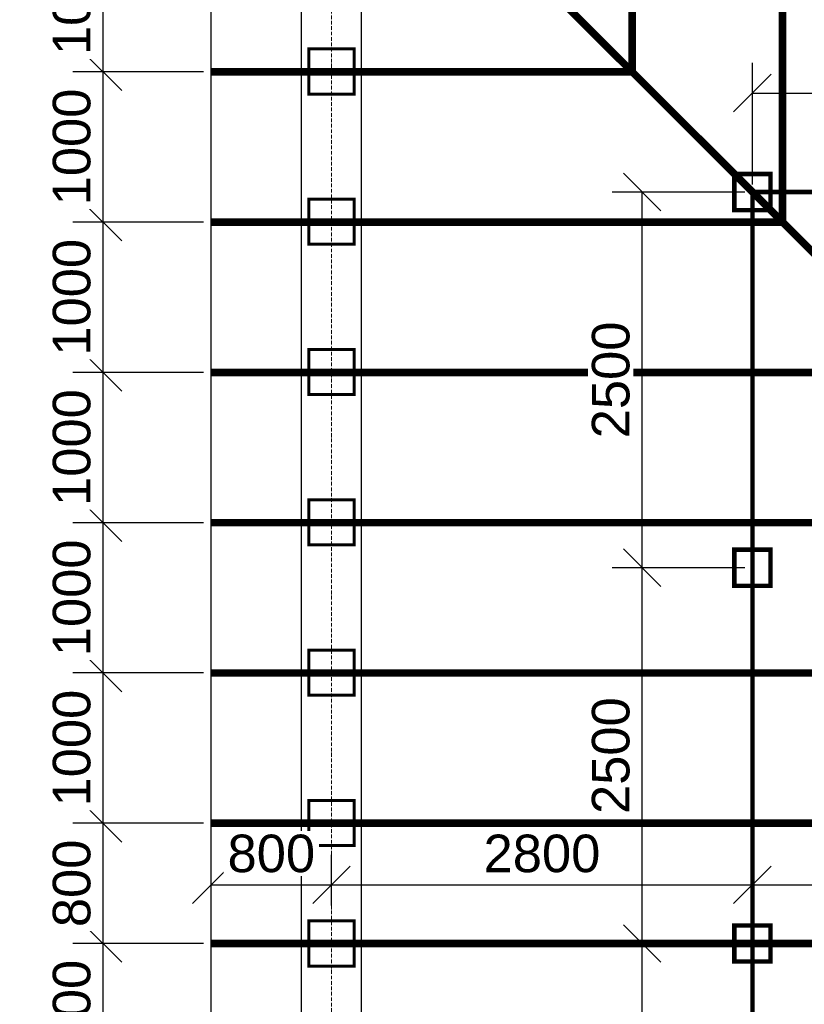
# Model space of a CAD drawing. Header units: millimetres. Extents: x 363306 to 7757304, y 1022887 to 1207196.
# Tile 682 of 1056: x 2357705 to 2362924, y 1077260 to 1083812. Entities that reach past the tile are written whole.
import ezdxf

# ---------------------------------------------------------------- set-up
doc = ezdxf.new("R2010")
doc.units = ezdxf.units.MM
doc.linetypes.add('ACAD_ISO10W100', pattern=[18, 12, -3, 0, -3])
doc.layers.add('0 @ 100', color=7, linetype='Continuous')
doc.layers.add('A3 pdf uchun', color=7, linetype='Continuous')
doc.layers.add('3 Стойка 150x150', color=94, linetype='Continuous', lineweight=30)
doc.styles.add('Arial Gyr', font='arial.ttf')
doc.styles.add('ViTEXT', font='isocpeur.TTF')
doc.styles.add('ГОСТ 2.304', font='isocpeui.ttf')
doc.dimstyles.new('9580548', dxfattribs={"dimtxt": 250, "dimasz": 250, "dimexe": 200, "dimexo": 50, "dimgap": 80, "dimtad": 1, "dimtxsty": 'Arial Gyr', "dimblk": 'OBLIQUE', "dimcen": 2.5, "dimadec": 0, "dimazin": 0, "dimtfac": 1, "dimtmove": 0, "dimatfit": 1, "dimldrblk": 'OBLIQUE', "dimfxl": 0, "dimarcsym": 0})

# ---------------------------------------------------------------- blocks, each defined once
blk = doc.blocks.new('*U2052')
at = {"color": 5, "lineweight": 0, "const_width": 20}
blk.add_lwpolyline([(-150, 150), (150, 150), (150, -150), (-150, -150)], close=True, dxfattribs=at)
blk = doc.blocks.new('*U2053')
at = {"layer": 'A3 pdf uchun', "color": 0, "linetype": 'ByBlock', "lineweight": -2, "transparency": 16777216}
for p in [(0, 6000), (0, 5000), (0, 4000), (0, 3000), (0, 2000), (0, 1000), (0, 0)]:
    blk.add_blockref('*U2052', p, dxfattribs=at)
blk = doc.blocks.new('_Oblique')
at = {"color": 0, "linetype": 'ByBlock', "lineweight": -2}
blk.add_line((-0.5, -0.5), (0.5, 0.5), dxfattribs=at)
blk = doc.blocks.new('*D2301')
at = {"color": 0, "lineweight": -2, "ltscale": 0.05, "transparency": 16777216}
for p, q in [((2358928.8, 1077664.7), (2358059.6, 1077664.7)), ((2358259.6, 1076864.7), (2358259.6, 1077664.7)), ((2358928.8, 1076864.7), (2358059.6, 1076864.7))]:
    blk.add_line(p, q, dxfattribs=at)
at = {"layer": 'Defpoints', "color": 0, "lineweight": 30, "ltscale": 0.05, "transparency": 16777216}
for p in [(2358259.6, 1077664.7), (2358978.8, 1077664.7), (2358978.8, 1076864.7)]:
    blk.add_point(p, dxfattribs=at)
at = {"color": 0, "lineweight": -2, "ltscale": 0.05, "transparency": 16777216, "xscale": 250, "yscale": 250, "zscale": 250}
for p, rotation in [((2358259.6, 1077664.7), 90), ((2358259.6, 1076864.7), 270)]:
    blk.add_blockref('_Oblique', p, dxfattribs=dict(at, rotation=rotation))
at = {"color": 0, "lineweight": 0, "ltscale": 0.05, "transparency": 16777216, "insert": (2358052, 1077264.7), "char_height": 250, "attachment_point": 5, "rotation": 90, "style": 'Arial Gyr', "bg_fill": 3, "box_fill_scale": 1.1, "bg_fill_color": 256, "bg_fill_true_color": 13158600, "bg_fill_transparency": 0}
blk.add_mtext('800', dxfattribs=at)
blk = doc.blocks.new('*D2302')
at = {"color": 0, "lineweight": -2, "ltscale": 0.05, "transparency": 16777216}
for p, q in [((2358928.8, 1078464.7), (2358059.6, 1078464.7)), ((2358259.6, 1077664.7), (2358259.6, 1078464.7)), ((2358928.8, 1077664.7), (2358059.6, 1077664.7))]:
    blk.add_line(p, q, dxfattribs=at)
at = {"layer": 'Defpoints', "color": 0, "lineweight": 30, "ltscale": 0.05, "transparency": 16777216}
for p in [(2358259.6, 1078464.7), (2358978.8, 1078464.7), (2358978.8, 1077664.7)]:
    blk.add_point(p, dxfattribs=at)
at = {"color": 0, "lineweight": -2, "ltscale": 0.05, "transparency": 16777216, "xscale": 250, "yscale": 250, "zscale": 250}
for p, rotation in [((2358259.6, 1078464.7), 90), ((2358259.6, 1077664.7), 270)]:
    blk.add_blockref('_Oblique', p, dxfattribs=dict(at, rotation=rotation))
at = {"color": 0, "lineweight": 0, "ltscale": 0.05, "transparency": 16777216, "insert": (2358052, 1078064.7), "char_height": 250, "attachment_point": 5, "rotation": 90, "style": 'Arial Gyr', "bg_fill": 3, "box_fill_scale": 1.1, "bg_fill_color": 256, "bg_fill_true_color": 13158600, "bg_fill_transparency": 0}
blk.add_mtext('800', dxfattribs=at)
blk = doc.blocks.new('*D2303')
at = {"color": 0, "lineweight": -2, "ltscale": 0.05, "transparency": 16777216}
for p, q in [((2358928.8, 1079464.7), (2358059.6, 1079464.7)), ((2358259.6, 1078464.7), (2358259.6, 1079464.7)), ((2358928.8, 1078464.7), (2358059.6, 1078464.7))]:
    blk.add_line(p, q, dxfattribs=at)
at = {"layer": 'Defpoints', "color": 0, "lineweight": 30, "ltscale": 0.05, "transparency": 16777216}
for p in [(2358259.6, 1079464.7), (2358978.8, 1079464.7), (2358978.8, 1078464.7)]:
    blk.add_point(p, dxfattribs=at)
at = {"color": 0, "lineweight": -2, "ltscale": 0.05, "transparency": 16777216, "xscale": 250, "yscale": 250, "zscale": 250}
for p, rotation in [((2358259.6, 1079464.7), 90), ((2358259.6, 1078464.7), 270)]:
    blk.add_blockref('_Oblique', p, dxfattribs=dict(at, rotation=rotation))
at = {"color": 0, "lineweight": 0, "ltscale": 0.05, "transparency": 16777216, "insert": (2358052, 1078964.7), "char_height": 250, "attachment_point": 5, "rotation": 90, "style": 'Arial Gyr', "bg_fill": 3, "box_fill_scale": 1.1, "bg_fill_color": 256, "bg_fill_true_color": 13158600, "bg_fill_transparency": 0}
blk.add_mtext('1000', dxfattribs=at)
blk = doc.blocks.new('*D2304')
at = {"color": 0, "lineweight": -2, "ltscale": 0.05, "transparency": 16777216}
for p, q in [((2358928.8, 1080464.7), (2358059.6, 1080464.7)), ((2358259.6, 1079464.7), (2358259.6, 1080464.7)), ((2358928.8, 1079464.7), (2358059.6, 1079464.7))]:
    blk.add_line(p, q, dxfattribs=at)
at = {"layer": 'Defpoints', "color": 0, "lineweight": 30, "ltscale": 0.05, "transparency": 16777216}
for p in [(2358259.6, 1080464.7), (2358978.8, 1080464.7), (2358978.8, 1079464.7)]:
    blk.add_point(p, dxfattribs=at)
at = {"color": 0, "lineweight": -2, "ltscale": 0.05, "transparency": 16777216, "xscale": 250, "yscale": 250, "zscale": 250}
for p, rotation in [((2358259.6, 1080464.7), 90), ((2358259.6, 1079464.7), 270)]:
    blk.add_blockref('_Oblique', p, dxfattribs=dict(at, rotation=rotation))
at = {"color": 0, "lineweight": 0, "ltscale": 0.05, "transparency": 16777216, "insert": (2358052, 1079964.7), "char_height": 250, "attachment_point": 5, "rotation": 90, "style": 'Arial Gyr', "bg_fill": 3, "box_fill_scale": 1.1, "bg_fill_color": 256, "bg_fill_true_color": 13158600, "bg_fill_transparency": 0}
blk.add_mtext('1000', dxfattribs=at)
blk = doc.blocks.new('*D2305')
at = {"color": 0, "lineweight": -2, "ltscale": 0.05, "transparency": 16777216}
for p, q in [((2358928.8, 1081464.7), (2358059.6, 1081464.7)), ((2358259.6, 1080464.7), (2358259.6, 1081464.7)), ((2358928.8, 1080464.7), (2358059.6, 1080464.7))]:
    blk.add_line(p, q, dxfattribs=at)
at = {"layer": 'Defpoints', "color": 0, "lineweight": 30, "ltscale": 0.05, "transparency": 16777216}
for p in [(2358259.6, 1081464.7), (2358978.8, 1081464.7), (2358978.8, 1080464.7)]:
    blk.add_point(p, dxfattribs=at)
at = {"color": 0, "lineweight": -2, "ltscale": 0.05, "transparency": 16777216, "xscale": 250, "yscale": 250, "zscale": 250}
for p, rotation in [((2358259.6, 1081464.7), 90), ((2358259.6, 1080464.7), 270)]:
    blk.add_blockref('_Oblique', p, dxfattribs=dict(at, rotation=rotation))
at = {"color": 0, "lineweight": 0, "ltscale": 0.05, "transparency": 16777216, "insert": (2358052, 1080964.7), "char_height": 250, "attachment_point": 5, "rotation": 90, "style": 'Arial Gyr', "bg_fill": 3, "box_fill_scale": 1.1, "bg_fill_color": 256, "bg_fill_true_color": 13158600, "bg_fill_transparency": 0}
blk.add_mtext('1000', dxfattribs=at)
blk = doc.blocks.new('*D2306')
at = {"color": 0, "lineweight": -2, "ltscale": 0.05, "transparency": 16777216}
for p, q in [((2358928.8, 1082464.7), (2358059.6, 1082464.7)), ((2358259.6, 1081464.7), (2358259.6, 1082464.7)), ((2358928.8, 1081464.7), (2358059.6, 1081464.7))]:
    blk.add_line(p, q, dxfattribs=at)
at = {"layer": 'Defpoints', "color": 0, "lineweight": 30, "ltscale": 0.05, "transparency": 16777216}
for p in [(2358259.6, 1082464.7), (2358978.8, 1082464.7), (2358978.8, 1081464.7)]:
    blk.add_point(p, dxfattribs=at)
at = {"color": 0, "lineweight": -2, "ltscale": 0.05, "transparency": 16777216, "xscale": 250, "yscale": 250, "zscale": 250}
for p, rotation in [((2358259.6, 1082464.7), 90), ((2358259.6, 1081464.7), 270)]:
    blk.add_blockref('_Oblique', p, dxfattribs=dict(at, rotation=rotation))
at = {"color": 0, "lineweight": 0, "ltscale": 0.05, "transparency": 16777216, "insert": (2358052, 1081964.7), "char_height": 250, "attachment_point": 5, "rotation": 90, "style": 'Arial Gyr', "bg_fill": 3, "box_fill_scale": 1.1, "bg_fill_color": 256, "bg_fill_true_color": 13158600, "bg_fill_transparency": 0}
blk.add_mtext('1000', dxfattribs=at)
blk = doc.blocks.new('*D2307')
at = {"color": 0, "lineweight": -2, "ltscale": 0.05, "transparency": 16777216}
for p, q in [((2358928.8, 1083464.7), (2358059.6, 1083464.7)), ((2358259.6, 1082464.7), (2358259.6, 1083464.7)), ((2358928.8, 1082464.7), (2358059.6, 1082464.7))]:
    blk.add_line(p, q, dxfattribs=at)
at = {"layer": 'Defpoints', "color": 0, "lineweight": 30, "ltscale": 0.05, "transparency": 16777216}
for p in [(2358259.6, 1083464.7), (2358978.8, 1083464.7), (2358978.8, 1082464.7)]:
    blk.add_point(p, dxfattribs=at)
at = {"color": 0, "lineweight": -2, "ltscale": 0.05, "transparency": 16777216, "xscale": 250, "yscale": 250, "zscale": 250}
for p, rotation in [((2358259.6, 1083464.7), 90), ((2358259.6, 1082464.7), 270)]:
    blk.add_blockref('_Oblique', p, dxfattribs=dict(at, rotation=rotation))
at = {"color": 0, "lineweight": 0, "ltscale": 0.05, "transparency": 16777216, "insert": (2358052, 1082964.7), "char_height": 250, "attachment_point": 5, "rotation": 90, "style": 'Arial Gyr', "bg_fill": 3, "box_fill_scale": 1.1, "bg_fill_color": 256, "bg_fill_true_color": 13158600, "bg_fill_transparency": 0}
blk.add_mtext('1000', dxfattribs=at)
blk = doc.blocks.new('*D2308')
at = {"color": 0, "lineweight": -2, "ltscale": 0.05, "transparency": 16777216}
for p, q in [((2358928.8, 1084464.7), (2358059.6, 1084464.7)), ((2358259.6, 1083464.7), (2358259.6, 1084464.7)), ((2358928.8, 1083464.7), (2358059.6, 1083464.7))]:
    blk.add_line(p, q, dxfattribs=at)
at = {"layer": 'Defpoints', "color": 0, "lineweight": 30, "ltscale": 0.05, "transparency": 16777216}
for p in [(2358259.6, 1084464.7), (2358978.8, 1084464.7), (2358978.8, 1083464.7)]:
    blk.add_point(p, dxfattribs=at)
at = {"color": 0, "lineweight": -2, "ltscale": 0.05, "transparency": 16777216, "xscale": 250, "yscale": 250, "zscale": 250}
for p, rotation in [((2358259.6, 1084464.7), 90), ((2358259.6, 1083464.7), 270)]:
    blk.add_blockref('_Oblique', p, dxfattribs=dict(at, rotation=rotation))
at = {"color": 0, "lineweight": 0, "ltscale": 0.05, "transparency": 16777216, "insert": (2358052, 1083964.7), "char_height": 250, "attachment_point": 5, "rotation": 90, "style": 'Arial Gyr', "bg_fill": 3, "box_fill_scale": 1.1, "bg_fill_color": 256, "bg_fill_true_color": 13158600, "bg_fill_transparency": 0}
blk.add_mtext('1000', dxfattribs=at)
blk = doc.blocks.new('*D2261')
at = {"color": 0, "lineweight": -2, "ltscale": 0.05, "transparency": 16777216}
for p, q in [((2358978.8, 1077916.8), (2358978.8, 1078254.7)), ((2359778.8, 1077916.8), (2359778.8, 1078254.7)), ((2358978.8, 1078054.7), (2359778.8, 1078054.7))]:
    blk.add_line(p, q, dxfattribs=at)
at = {"layer": 'Defpoints', "color": 0, "lineweight": 30, "ltscale": 0.05, "transparency": 16777216}
for p in [(2359778.8, 1078054.7), (2358978.8, 1077866.8), (2359778.8, 1077866.8)]:
    blk.add_point(p, dxfattribs=at)
at = {"color": 0, "lineweight": -2, "ltscale": 0.05, "transparency": 16777216, "xscale": 250, "yscale": 250, "zscale": 250, "rotation": 180}
blk.add_blockref('_Oblique', (2358978.8, 1078054.7), dxfattribs=at)
at = {"color": 0, "lineweight": -2, "ltscale": 0.05, "transparency": 16777216, "xscale": 250, "yscale": 250, "zscale": 250}
blk.add_blockref('_Oblique', (2359778.8, 1078054.7), dxfattribs=at)
at = {"color": 0, "lineweight": 0, "ltscale": 0.05, "transparency": 16777216, "insert": (2359378.8, 1078262.3), "char_height": 250, "attachment_point": 5, "style": 'Arial Gyr', "bg_fill": 3, "box_fill_scale": 1.1, "bg_fill_color": 256, "bg_fill_true_color": 13158600, "bg_fill_transparency": 0}
blk.add_mtext('800', dxfattribs=at)
blk = doc.blocks.new('*D2262')
at = {"color": 0, "lineweight": -2, "ltscale": 0.05, "transparency": 16777216}
for p, q in [((2359778.8, 1077916.8), (2359778.8, 1078254.7)), ((2362578.8, 1078104.7), (2362578.8, 1078254.7)), ((2359778.8, 1078054.7), (2362578.8, 1078054.7))]:
    blk.add_line(p, q, dxfattribs=at)
at = {"layer": 'Defpoints', "color": 0, "lineweight": 30, "ltscale": 0.05, "transparency": 16777216}
for p in [(2362578.8, 1078054.7), (2362578.8, 1078054.7), (2359778.8, 1077866.8)]:
    blk.add_point(p, dxfattribs=at)
at = {"color": 0, "lineweight": -2, "ltscale": 0.05, "transparency": 16777216, "xscale": 250, "yscale": 250, "zscale": 250, "rotation": 180}
blk.add_blockref('_Oblique', (2359778.8, 1078054.7), dxfattribs=at)
at = {"color": 0, "lineweight": -2, "ltscale": 0.05, "transparency": 16777216, "xscale": 250, "yscale": 250, "zscale": 250}
blk.add_blockref('_Oblique', (2362578.8, 1078054.7), dxfattribs=at)
at = {"color": 0, "lineweight": 0, "ltscale": 0.05, "transparency": 16777216, "insert": (2361178.8, 1078262.3), "char_height": 250, "attachment_point": 5, "style": 'Arial Gyr', "bg_fill": 3, "box_fill_scale": 1.1, "bg_fill_color": 256, "bg_fill_true_color": 13158600, "bg_fill_transparency": 0}
blk.add_mtext('2800', dxfattribs=at)
blk = doc.blocks.new('*D2263')
at = {"color": 0, "lineweight": -2, "ltscale": 0.05, "transparency": 16777216}
for p, q in [((2362578.8, 1078104.7), (2362578.8, 1078254.7)), ((2365078.8, 1077716), (2365078.8, 1078254.7)), ((2362578.8, 1078054.7), (2365078.8, 1078054.7))]:
    blk.add_line(p, q, dxfattribs=at)
at = {"layer": 'Defpoints', "color": 0, "lineweight": 30, "ltscale": 0.05, "transparency": 16777216}
for p in [(2362578.8, 1078054.7), (2365078.8, 1078054.7), (2365078.8, 1077666)]:
    blk.add_point(p, dxfattribs=at)
at = {"color": 0, "lineweight": -2, "ltscale": 0.05, "transparency": 16777216, "xscale": 250, "yscale": 250, "zscale": 250, "rotation": 180}
blk.add_blockref('_Oblique', (2362578.8, 1078054.7), dxfattribs=at)
at = {"color": 0, "lineweight": -2, "ltscale": 0.05, "transparency": 16777216, "xscale": 250, "yscale": 250, "zscale": 250}
blk.add_blockref('_Oblique', (2365078.8, 1078054.7), dxfattribs=at)
at = {"color": 0, "lineweight": 0, "ltscale": 0.05, "transparency": 16777216, "insert": (2363828.8, 1078262.3), "char_height": 250, "attachment_point": 5, "style": 'Arial Gyr', "bg_fill": 3, "box_fill_scale": 1.1, "bg_fill_color": 256, "bg_fill_true_color": 13158600, "bg_fill_transparency": 0}
blk.add_mtext('2500', dxfattribs=at)
blk = doc.blocks.new('*D2269')
at = {"color": 0, "lineweight": -2, "ltscale": 0.05, "transparency": 16777216}
for p, q in [((2362528.8, 1077664.7), (2361645.2, 1077664.7)), ((2361845.2, 1075164.7), (2361845.2, 1077664.7)), ((2362528.8, 1075164.7), (2361645.2, 1075164.7))]:
    blk.add_line(p, q, dxfattribs=at)
at = {"layer": 'Defpoints', "color": 0, "lineweight": 30, "ltscale": 0.05, "transparency": 16777216}
for p in [(2361845.2, 1077664.7), (2362578.8, 1077664.7), (2362578.8, 1075164.7)]:
    blk.add_point(p, dxfattribs=at)
at = {"color": 0, "lineweight": -2, "ltscale": 0.05, "transparency": 16777216, "xscale": 250, "yscale": 250, "zscale": 250}
for p, rotation in [((2361845.2, 1077664.7), 90), ((2361845.2, 1075164.7), 270)]:
    blk.add_blockref('_Oblique', p, dxfattribs=dict(at, rotation=rotation))
at = {"color": 0, "lineweight": 0, "ltscale": 0.05, "transparency": 16777216, "insert": (2361637.5, 1076414.7), "char_height": 250, "attachment_point": 5, "rotation": 90, "style": 'Arial Gyr', "bg_fill": 3, "box_fill_scale": 1.1, "bg_fill_color": 256, "bg_fill_true_color": 13158600, "bg_fill_transparency": 0}
blk.add_mtext('2500', dxfattribs=at)
blk = doc.blocks.new('*D2270')
at = {"color": 0, "lineweight": -2, "ltscale": 0.05, "transparency": 16777216}
for p, q in [((2362528.8, 1080164.7), (2361645.2, 1080164.7)), ((2361845.2, 1077664.7), (2361845.2, 1080164.7)), ((2362528.8, 1077664.7), (2361645.2, 1077664.7))]:
    blk.add_line(p, q, dxfattribs=at)
at = {"layer": 'Defpoints', "color": 0, "lineweight": 30, "ltscale": 0.05, "transparency": 16777216}
for p in [(2361845.2, 1080164.7), (2362578.8, 1080164.7), (2362578.8, 1077664.7)]:
    blk.add_point(p, dxfattribs=at)
at = {"color": 0, "lineweight": -2, "ltscale": 0.05, "transparency": 16777216, "xscale": 250, "yscale": 250, "zscale": 250}
for p, rotation in [((2361845.2, 1080164.7), 90), ((2361845.2, 1077664.7), 270)]:
    blk.add_blockref('_Oblique', p, dxfattribs=dict(at, rotation=rotation))
at = {"color": 0, "lineweight": 0, "ltscale": 0.05, "transparency": 16777216, "insert": (2361637.5, 1078914.7), "char_height": 250, "attachment_point": 5, "rotation": 90, "style": 'Arial Gyr', "bg_fill": 3, "box_fill_scale": 1.1, "bg_fill_color": 256, "bg_fill_true_color": 13158600, "bg_fill_transparency": 0}
blk.add_mtext('2500', dxfattribs=at)
blk = doc.blocks.new('*D2271')
at = {"color": 0, "lineweight": -2, "ltscale": 0.05, "transparency": 16777216}
for p, q in [((2362528.8, 1082664.7), (2361645.2, 1082664.7)), ((2361845.2, 1080164.7), (2361845.2, 1082664.7)), ((2362528.8, 1080164.7), (2361645.2, 1080164.7))]:
    blk.add_line(p, q, dxfattribs=at)
at = {"layer": 'Defpoints', "color": 0, "lineweight": 30, "ltscale": 0.05, "transparency": 16777216}
for p in [(2361845.2, 1082664.7), (2362578.8, 1082664.7), (2362578.8, 1080164.7)]:
    blk.add_point(p, dxfattribs=at)
at = {"color": 0, "lineweight": -2, "ltscale": 0.05, "transparency": 16777216, "xscale": 250, "yscale": 250, "zscale": 250}
for p, rotation in [((2361845.2, 1082664.7), 90), ((2361845.2, 1080164.7), 270)]:
    blk.add_blockref('_Oblique', p, dxfattribs=dict(at, rotation=rotation))
at = {"color": 0, "lineweight": 0, "ltscale": 0.05, "transparency": 16777216, "insert": (2361637.5, 1081414.7), "char_height": 250, "attachment_point": 5, "rotation": 90, "style": 'Arial Gyr', "bg_fill": 3, "box_fill_scale": 1.1, "bg_fill_color": 256, "bg_fill_true_color": 13158600, "bg_fill_transparency": 0}
blk.add_mtext('2500', dxfattribs=at)
blk = doc.blocks.new('*D2069')
at = {"color": 0, "lineweight": -2, "ltscale": 0.05, "transparency": 16777216}
for p, q in [((2362578.8, 1082714.7), (2362578.8, 1083523.6)), ((2365228.8, 1082714.7), (2365228.8, 1083523.6)), ((2362578.8, 1083323.6), (2365228.8, 1083323.6))]:
    blk.add_line(p, q, dxfattribs=at)
at = {"layer": 'Defpoints', "color": 0, "lineweight": 30, "ltscale": 0.05, "transparency": 16777216}
for p in [(2365228.8, 1083323.6), (2362578.8, 1082664.7), (2365228.8, 1082664.7)]:
    blk.add_point(p, dxfattribs=at)
at = {"color": 0, "lineweight": -2, "ltscale": 0.05, "transparency": 16777216, "xscale": 250, "yscale": 250, "zscale": 250, "rotation": 180}
blk.add_blockref('_Oblique', (2362578.8, 1083323.6), dxfattribs=at)
at = {"color": 0, "lineweight": -2, "ltscale": 0.05, "transparency": 16777216, "xscale": 250, "yscale": 250, "zscale": 250}
blk.add_blockref('_Oblique', (2365228.8, 1083323.6), dxfattribs=at)
at = {"color": 0, "lineweight": 0, "ltscale": 0.05, "transparency": 16777216, "insert": (2363903.8, 1083531.2), "char_height": 250, "attachment_point": 5, "style": 'Arial Gyr', "bg_fill": 3, "box_fill_scale": 1.1, "bg_fill_color": 256, "bg_fill_true_color": 13158600, "bg_fill_transparency": 0}
blk.add_mtext('2650', dxfattribs=at)

msp = doc.modelspace()

# ---------------------------------------------------------------- linework, layer by layer
at = {"ltscale": 100}
msp.add_line((2358978.794, 1069064.671, 0), (2358978.794, 1086264.671, 0), dxfattribs=at)
at = {"color": 252, "ltscale": 800}
for p, q in [((2359578.794, 1069664.671, 0), (2359578.794, 1085664.671, 0)), ((2359978.794, 1070064.671, 0), (2359978.794, 1085264.671, 0))]:
    msp.add_line(p, q, dxfattribs=at)
at = {"color": 251, "linetype": 'ACAD_ISO10W100', "lineweight": 9, "ltscale": 2, "true_color": 0x636466}
msp.add_line((2359778.794, 1085464.671, 0), (2359778.794, 1067083.448, 0), dxfattribs=at)
at = {"color": 159, "lineweight": 0, "true_color": 0x22346e, "const_width": 50, "elevation": 0}
msp.add_lwpolyline([(2358978.794, 1069064.671), (2367578.794, 1077664.671), (2358978.794, 1086264.671)], dxfattribs=at)
at = {"color": 116, "lineweight": 0, "true_color": 0x136734, "const_width": 50, "elevation": 0}
for points in [[(2361778.794, 1083464.671), (2361778.794, 1086264.671)], [(2362778.794, 1082464.671), (2362778.794, 1086264.671)], [(2361778.794, 1083464.671), (2358978.794, 1083464.671)], [(2362778.794, 1082464.671), (2358978.794, 1082464.671)], [(2363778.794, 1081464.671), (2358978.794, 1081464.671)], [(2364778.794, 1080464.671), (2358978.794, 1080464.671)], [(2365778.794, 1079464.671), (2358978.794, 1079464.671)], [(2366778.794, 1078464.671), (2358978.794, 1078464.671)], [(2362578.794, 1077664.671), (2358978.794, 1077664.671)], [(2367578.794, 1077664.671), (2362578.794, 1077664.671)]]:
    msp.add_lwpolyline(points, dxfattribs=at)
at = {"color": 18, "lineweight": 0, "true_color": 0x000000, "const_width": 30, "elevation": 0}
msp.add_lwpolyline([(2362578.794, 1072664.671), (2383978.794, 1072664.671), (2383978.794, 1082664.671), (2362578.794, 1082664.671)], close=True, dxfattribs=at)
at = {"color": 5, "lineweight": 0, "const_width": 20, "elevation": 0}
msp.add_lwpolyline([(2359628.794, 1077814.671), (2359928.794, 1077814.671), (2359928.794, 1077514.671), (2359628.794, 1077514.671)], close=True, dxfattribs=at)
at = {"layer": '3 Стойка 150x150', "color": 244, "lineweight": 35, "true_color": 0x991b1e, "const_width": 30, "elevation": 0}
for points in [[(2362458.794, 1082784.671), (2362698.794, 1082784.671), (2362698.794, 1082544.671), (2362458.794, 1082544.671)], [(2362458.794, 1080044.671), (2362698.794, 1080044.671), (2362698.794, 1080284.671), (2362458.794, 1080284.671)], [(2362458.794, 1077544.671), (2362698.794, 1077544.671), (2362698.794, 1077784.671), (2362458.794, 1077784.671)]]:
    msp.add_lwpolyline(points, close=True, dxfattribs=at)

# ---------------------------------------------------------------- block references
at = {"layer": 'A3 pdf uchun', "color": 18, "lineweight": 30, "true_color": 0x000000}
msp.add_blockref('*U2053', (2359778.794, 1078467.025, 0), dxfattribs=at)

# ---------------------------------------------------------------- texts
at = {"color": 7, "linetype": 'Continuous', "lineweight": -3, "insert": (2337050.522, 1083049.577, 0), "char_height": 250, "width": 12330.66749, "attachment_point": 1, "style": 'ViTEXT'}
msp.add_mtext('{\\fISOCPEUR|b1|i1|c204|p34;\\C256;\\c0;       \\A1;\\H1.17391x;Состав кровли.\\A0;\\P\\pi-511.11,l511.11,t255.555;\\fISOCPEUR|b0|i1|c204|p34;\\H0.92593x;1.^I Металлические профилированные листы с полимерными покрытиями с обеих сторон по деревянным конструкциям (РСТУз 24045-94) Н35-1000-0,50 мм.\\fISOCPEUR|b1|i1|c204|p34;\\P\\pi0,l0,tz;\\fISOCPEUR|b0|i1|c204|p34;2. Цемента песчаное стяжка, толщиной 50мм, (приложения 1, пункт 71, КМК 2.01.04-2018), aрмированная сетка Ø3 АСК ( АБК ) шаг 150 х 150 мм. с устройством дефор. швов с шаг 6,0 х 6,0 м (с заполнением д.ш. герметиком).\\P3. Гидроизоляционная мембрана из профиллированная полиэтиленовая рулонная толщиной 0,45мм -1 слоя.\\P4. Утеплитель - минераловатные плиты рулонные TC 040, толщиной 100мм.\\P5. Полиэтиленовая пленка, толщиной 2 мм.\\P6. Сборная железобетонная плита покрытия - 220 мм}', dxfattribs=at)
at = {"layer": '0 @ 100', "color": 7, "insert": (761996.908, 1075986.433), "char_height": 318.940213, "width": 19697.5359, "attachment_point": 4, "style": 'ГОСТ 2.304'}
msp.add_mtext('\\pi5457.36288;{\\fISOCPEUR|b1|i1|c204|p34;Характеристика участка строительства:\\P\\pi0;\\P}Расчетная зимняя температура воздух 15 °С.\\PСкоростной напор ветра   - 38кг/м2.\\PВес снегового покрова    - 50кг/м2.\\PКлассификация зданий по функциональной пожарной опасности - Ф 4.1 \\PКоэффициент надежности по назначению - 0.95\\P\\P^IПроектом разработано подъёмник для мало мобильных граждан населения грузоподъемностью 250 кг. скоростью 0,25 см/с. Двери шахт подъёмника противопожарные с пределом огнестойкости El 30. Подъёмники оборудованы кабинами габаритами 1500х1500 мм, ширина дверей кабины обеспечивает проезд инвалидной коляски. Для экстренных случаев подъёмник оснащен дополнительным аккумулятором и механическим спуском для безопасного спуска пассажира в нулевую отметку. Так же в дверях подъёмника установлены замки датчики которые открываются с ключевыми картами, чтобы открыть двери подъёмника.\\P^IС внешней и внутренней стороны наружных стен предусмотрено обшивка из аквапанелей толщиной 12,5мм с утеплением из минераловатной ваты на кварцевой основе, А =0,040 Вт/мС, толщиной 100мм. (по теплотехническому расчету). Наружная отделка из органическое стекло.\\P^IПодрядчик обязан предоставить заказчику сертификаты соответствия и пожарной безопасности на фасадную систему и все применяемые в данной системе материалы и изделия.\\PКонструкции, изделия и материалы применены по действующим стандартам, ТУ, сертификатам. На путях эвакуации используются отделочные материалы, соответствующие требованиям п. 5.25 ШНК 2.01.02-04.\\PОтделка стен с внутренней стороны окраска водоэмульсионными красками светлых тонов. Во внутренней и наружной отделке использованы современные отделочные материалы используемые на территории Республики Узбекистан.\\P^IКрыша - скатная из металлических профилированных листов с полимерными покрытиями с обеих сторон толщ.0,55мм по металлическим конструкциям.\\P^IПо периметру наружных стен устраивается бетонная отмостка. Бетон кл.В 7,5 шириной 1000 мм, толщиной 50 мм по гравийному основанию толщиной 100 мм -150 мм.\\P^IВсе строительно-монтажные работы вести согласно указаний соответствующих строительных норм и проекта производства работ (П.П.Р.) на основании ШНК 3.01.01 - 03 и КМК 3.01.02 - 00.', dxfattribs=at)

# ---------------------------------------------------------------- next in the draw order: dimensions: what is measured, and where the dimension line sits
at = {"color": 18, "lineweight": 0, "ltscale": 0.05, "true_color": 0x000000}
dim = msp.add_linear_dim(base=(2358259.604, 1077664.671, 0), p1=(2358978.794, 1076864.671, 0), p2=(2358978.794, 1077664.671, 0), angle=90, dimstyle='9580548', override={"dimdec": 0, "dimtdec": 0, "dimtmove": 1, "dimfxl": 10, "dimtfill": 1, "dimarcsym": 2}, dxfattribs=at)
dim.commit()
dim.dimension.update_dxf_attribs({"geometry": '*D2301', "text_midpoint": (2358051.961, 1077264.671, 0)})

# ---------------------------------------------------------------- next in the draw order: dimensions: what is measured, and where the dimension line sits
dim = msp.add_linear_dim(base=(2358259.604, 1078464.671, 0), p1=(2358978.794, 1077664.671, 0), p2=(2358978.794, 1078464.671, 0), angle=90, dimstyle='9580548', override={"dimdec": 0, "dimtdec": 0, "dimtmove": 1, "dimfxl": 10, "dimtfill": 1, "dimarcsym": 2}, dxfattribs=at)
dim.commit()
dim.dimension.update_dxf_attribs({"geometry": '*D2302', "text_midpoint": (2358051.961, 1078064.671, 0)})

# ---------------------------------------------------------------- next in the draw order: dimensions: what is measured, and where the dimension line sits
dim = msp.add_linear_dim(base=(2358259.604, 1079464.671, 0), p1=(2358978.794, 1078464.671, 0), p2=(2358978.794, 1079464.671, 0), angle=90, dimstyle='9580548', override={"dimdec": 0, "dimtdec": 0, "dimtmove": 1, "dimfxl": 10, "dimtfill": 1, "dimarcsym": 2}, dxfattribs=at)
dim.commit()
dim.dimension.update_dxf_attribs({"geometry": '*D2303', "text_midpoint": (2358051.961, 1078964.671, 0)})

# ---------------------------------------------------------------- next in the draw order: dimensions: what is measured, and where the dimension line sits
dim = msp.add_linear_dim(base=(2358259.604, 1080464.671, 0), p1=(2358978.794, 1079464.671, 0), p2=(2358978.794, 1080464.671, 0), angle=90, dimstyle='9580548', override={"dimdec": 0, "dimtdec": 0, "dimtmove": 1, "dimfxl": 10, "dimtfill": 1, "dimarcsym": 2}, dxfattribs=at)
dim.commit()
dim.dimension.update_dxf_attribs({"geometry": '*D2304', "text_midpoint": (2358051.961, 1079964.671, 0)})
dim = msp.add_linear_dim(base=(2359778.794, 1078054.674, 0), p1=(2358978.794, 1077866.789, 0), p2=(2359778.794, 1077866.789, 0), dimstyle='9580548', override={"dimdec": 0, "dimtdec": 0, "dimfxl": 10, "dimtfill": 1, "dimarcsym": 2}, dxfattribs=at)
dim.commit()
dim.dimension.update_dxf_attribs({"geometry": '*D2261', "text_midpoint": (2359378.794, 1078262.317, 0)})

# ---------------------------------------------------------------- next in the draw order: dimensions: what is measured, and where the dimension line sits
dim = msp.add_linear_dim(base=(2358259.604, 1081464.671, 0), p1=(2358978.794, 1080464.671, 0), p2=(2358978.794, 1081464.671, 0), angle=90, dimstyle='9580548', override={"dimdec": 0, "dimtdec": 0, "dimtmove": 1, "dimfxl": 10, "dimtfill": 1, "dimarcsym": 2}, dxfattribs=at)
dim.commit()
dim.dimension.update_dxf_attribs({"geometry": '*D2305', "text_midpoint": (2358051.961, 1080964.671, 0)})
dim = msp.add_linear_dim(base=(2362578.794, 1078054.674, 0), p1=(2359778.794, 1077866.789, 0), p2=(2362578.794, 1078054.674, 0), dimstyle='9580548', override={"dimdec": 0, "dimtdec": 0, "dimtmove": 1, "dimfxl": 10, "dimtfill": 1, "dimarcsym": 2}, dxfattribs=at)
dim.commit()
dim.dimension.update_dxf_attribs({"geometry": '*D2262', "text_midpoint": (2361178.794, 1078262.317, 0)})

# ---------------------------------------------------------------- next in the draw order: dimensions: what is measured, and where the dimension line sits
dim = msp.add_linear_dim(base=(2358259.604, 1082464.671, 0), p1=(2358978.794, 1081464.671, 0), p2=(2358978.794, 1082464.671, 0), angle=90, dimstyle='9580548', override={"dimdec": 0, "dimtdec": 0, "dimtmove": 1, "dimfxl": 10, "dimtfill": 1, "dimarcsym": 2}, dxfattribs=at)
dim.commit()
dim.dimension.update_dxf_attribs({"geometry": '*D2306', "text_midpoint": (2358051.961, 1081964.671, 0)})
dim = msp.add_linear_dim(base=(2365078.794, 1078054.674, 0), p1=(2362578.794, 1078054.674, 0), p2=(2365078.794, 1077665.974, 0), dimstyle='9580548', override={"dimdec": 0, "dimtdec": 0, "dimtmove": 1, "dimfxl": 10, "dimtfill": 1, "dimarcsym": 2}, dxfattribs=at)
dim.commit()
dim.dimension.update_dxf_attribs({"geometry": '*D2263', "text_midpoint": (2363828.794, 1078262.317, 0)})

# ---------------------------------------------------------------- next in the draw order: dimensions: what is measured, and where the dimension line sits
for base, p1, p2, picture, middle in [((2358259.604, 1083464.671, 0), (2358978.794, 1082464.671, 0), (2358978.794, 1083464.671, 0), '*D2307', (2358051.961, 1082964.671, 0)), ((2361845.167, 1077664.671, 0), (2362578.794, 1075164.671, 0), (2362578.794, 1077664.671, 0), '*D2269', (2361637.524, 1076414.671, 0))]:
    dim = msp.add_linear_dim(base=base, p1=p1, p2=p2, angle=90, dimstyle='9580548', override={"dimdec": 0, "dimtdec": 0, "dimtmove": 1, "dimfxl": 10, "dimtfill": 1, "dimarcsym": 2}, dxfattribs=at)
    dim.commit()
    dim.dimension.update_dxf_attribs({"geometry": picture, "text_midpoint": middle})

# ---------------------------------------------------------------- next in the draw order: dimensions: what is measured, and where the dimension line sits
for base, p1, p2, picture, middle in [((2358259.604, 1084464.671, 0), (2358978.794, 1083464.671, 0), (2358978.794, 1084464.671, 0), '*D2308', (2358051.961, 1083964.671, 0)), ((2361845.167, 1080164.671, 0), (2362578.794, 1077664.671, 0), (2362578.794, 1080164.671, 0), '*D2270', (2361637.524, 1078914.671, 0))]:
    dim = msp.add_linear_dim(base=base, p1=p1, p2=p2, angle=90, dimstyle='9580548', override={"dimdec": 0, "dimtdec": 0, "dimtmove": 1, "dimfxl": 10, "dimtfill": 1, "dimarcsym": 2}, dxfattribs=at)
    dim.commit()
    dim.dimension.update_dxf_attribs({"geometry": picture, "text_midpoint": middle})

# ---------------------------------------------------------------- next in the draw order: dimensions: what is measured, and where the dimension line sits
dim = msp.add_linear_dim(base=(2361845.167, 1082664.671, 0), p1=(2362578.794, 1080164.671, 0), p2=(2362578.794, 1082664.671, 0), angle=90, dimstyle='9580548', override={"dimdec": 0, "dimtdec": 0, "dimtmove": 1, "dimfxl": 10, "dimtfill": 1, "dimarcsym": 2}, dxfattribs=at)
dim.commit()
dim.dimension.update_dxf_attribs({"geometry": '*D2271', "text_midpoint": (2361637.524, 1081414.671, 0)})

# ---------------------------------------------------------------- next in the draw order: dimensions: what is measured, and where the dimension line sits
dim = msp.add_linear_dim(base=(2365228.794, 1083323.594, 0), p1=(2362578.794, 1082664.671, 0), p2=(2365228.794, 1082664.671, 0), dimstyle='9580548', override={"dimdec": 0, "dimtdec": 0, "dimfxl": 10, "dimtfill": 1, "dimarcsym": 2}, dxfattribs=at)
dim.commit()
dim.dimension.update_dxf_attribs({"geometry": '*D2069', "text_midpoint": (2363903.794, 1083531.237, 0)})

doc.saveas('drawing.dxf')
